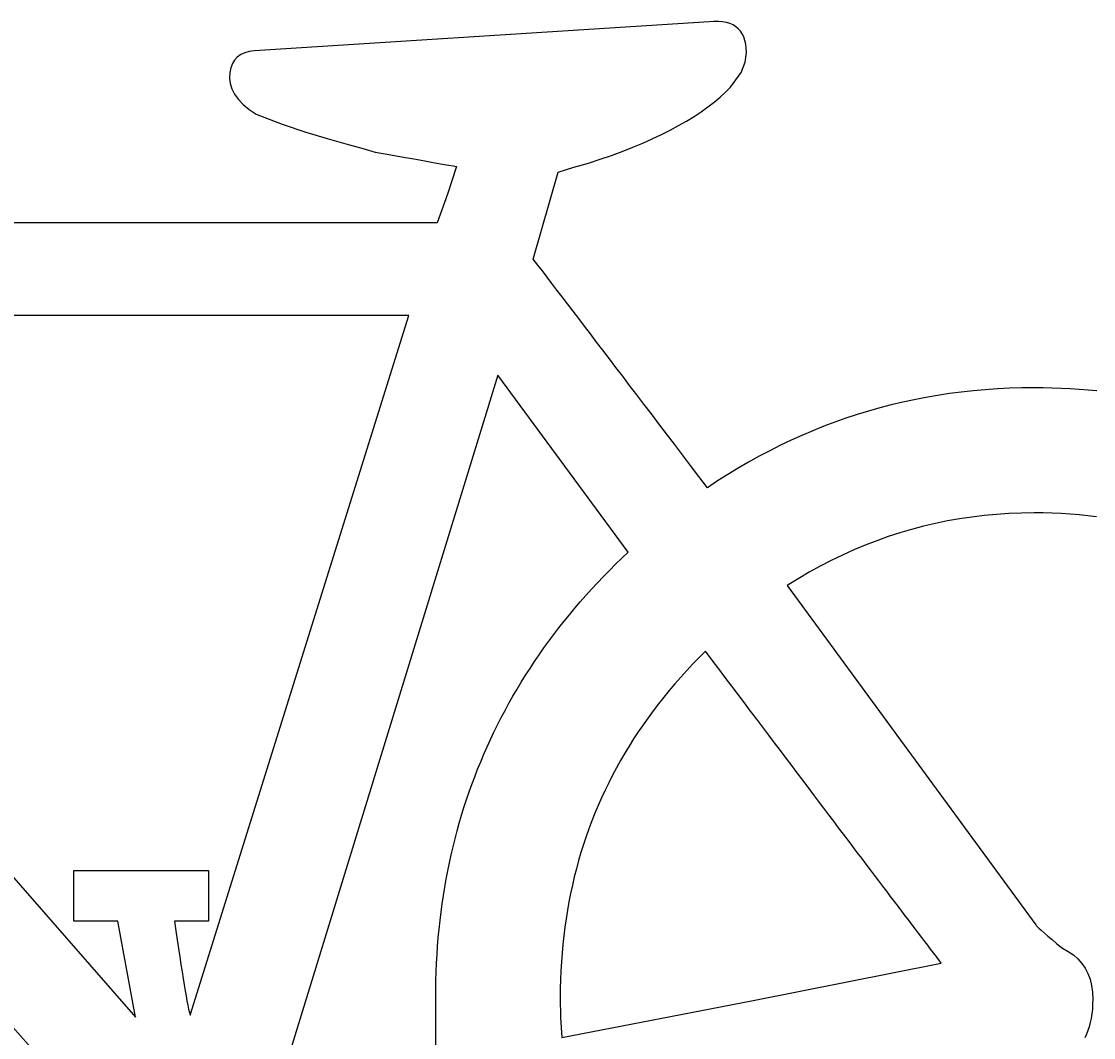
# Model space of a CAD drawing. Extents: x 99958 to 100176, y 99935 to 100011.
# Drawn here: x 100144.8408 to 100144.911, y 99973.5934 to 99973.66 of the extents above; entities that cross this region are included whole.
import ezdxf

# ---------------------------------------------------------------- set-up
doc = ezdxf.new("R2010")
doc.units = 0
doc.layers.add('TR_SN_ConstructionSigns', color=7, linetype='Continuous')

msp = doc.modelspace()

# ---------------------------------------------------------------- linework, layer by layer
at = {"layer": 'TR_SN_ConstructionSigns'}
for p, q in [((100144.886167, 99973.659987), (100144.885852, 99973.659966)), ((100144.886461, 99973.659985), (100144.886167, 99973.659987)), ((100144.886732, 99973.659961), (100144.886461, 99973.659985)), ((100144.885852, 99973.659966), (100144.85606, 99973.658069)), ((100144.886982, 99973.659915), (100144.886732, 99973.659961)), ((100144.88721, 99973.659847), (100144.886982, 99973.659915)), ((100144.887417, 99973.659757), (100144.88721, 99973.659847)), ((100144.887601, 99973.659645), (100144.887417, 99973.659757)), ((100144.887764, 99973.65951), (100144.887601, 99973.659645)), ((100144.887905, 99973.659353), (100144.887764, 99973.65951)), ((100144.888025, 99973.659174), (100144.887905, 99973.659353)), ((100144.888123, 99973.658973), (100144.888025, 99973.659174)), ((100144.888199, 99973.65875), (100144.888123, 99973.658973)), ((100144.888253, 99973.658504), (100144.888199, 99973.65875)), ((100144.855416, 99973.65794), (100144.855154, 99973.657818)), ((100144.855718, 99973.658023), (100144.855416, 99973.65794)), ((100144.85606, 99973.658069), (100144.855718, 99973.658023)), ((100144.888209, 99973.657324), (100144.888296, 99973.657947)), ((100144.888286, 99973.658237), (100144.888253, 99973.658504)), ((100144.888296, 99973.657947), (100144.888286, 99973.658237)), ((100144.854611, 99973.657225), (100144.854511, 99973.656951)), ((100144.854752, 99973.657461), (100144.854611, 99973.657225)), ((100144.854933, 99973.657658), (100144.854752, 99973.657461)), ((100144.855154, 99973.657818), (100144.854933, 99973.657658)), ((100144.887947, 99973.656641), (100144.888209, 99973.657324)), ((100144.85445, 99973.656639), (100144.85443, 99973.656289)), ((100144.854511, 99973.656951), (100144.85445, 99973.656639)), ((100144.887249, 99973.65569), (100144.887947, 99973.656641)), ((100144.85443, 99973.656289), (100144.854466, 99973.655921)), ((100144.854466, 99973.655921), (100144.854572, 99973.655563)), ((100144.854572, 99973.655563), (100144.85475, 99973.655214)), ((100144.85475, 99973.655214), (100144.854999, 99973.654875)), ((100144.886564, 99973.65503), (100144.88692, 99973.655358)), ((100144.88692, 99973.655358), (100144.887249, 99973.65569)), ((100144.854999, 99973.654875), (100144.85532, 99973.654546)), ((100144.85532, 99973.654546), (100144.855711, 99973.654226)), ((100144.885332, 99973.654076), (100144.88577, 99973.654389)), ((100144.88577, 99973.654389), (100144.886181, 99973.654707)), ((100144.886181, 99973.654707), (100144.886564, 99973.65503)), ((100144.855711, 99973.654226), (100144.856173, 99973.653916)), ((100144.856173, 99973.653916), (100144.857878, 99973.653264)), ((100144.884374, 99973.653464), (100144.884867, 99973.653767)), ((100144.884867, 99973.653767), (100144.885332, 99973.654076)), ((100144.857878, 99973.653264), (100144.859427, 99973.65273)), ((100144.883306, 99973.652872), (100144.883854, 99973.653166)), ((100144.883854, 99973.653166), (100144.884374, 99973.653464)), ((100144.859427, 99973.65273), (100144.860822, 99973.652315)), ((100144.860822, 99973.652315), (100144.862048, 99973.651979)), ((100144.881499, 99973.652022), (100144.882128, 99973.6523)), ((100144.882128, 99973.6523), (100144.882731, 99973.652584)), ((100144.882731, 99973.652584), (100144.883306, 99973.652872)), ((100144.862048, 99973.651979), (100144.863094, 99973.651682)), ((100144.863094, 99973.651682), (100144.86396, 99973.651425)), ((100144.880157, 99973.651479), (100144.880842, 99973.651748)), ((100144.880842, 99973.651748), (100144.881499, 99973.652022)), ((100144.86396, 99973.651425), (100144.864618, 99973.65131)), ((100144.864618, 99973.65131), (100144.865238, 99973.651201)), ((100144.865238, 99973.651201), (100144.865819, 99973.651099)), ((100144.865819, 99973.651099), (100144.866361, 99973.651003)), ((100144.866361, 99973.651003), (100144.866865, 99973.650914)), ((100144.866865, 99973.650914), (100144.86733, 99973.650832)), ((100144.877939, 99973.650703), (100144.878706, 99973.650957)), ((100144.878706, 99973.650957), (100144.879445, 99973.651215)), ((100144.879445, 99973.651215), (100144.880157, 99973.651479)), ((100144.86733, 99973.650832), (100144.867756, 99973.650756)), ((100144.867756, 99973.650756), (100144.868143, 99973.650687)), ((100144.868143, 99973.650687), (100144.868492, 99973.650624)), ((100144.868492, 99973.650624), (100144.868802, 99973.650568)), ((100144.869305, 99973.650476), (100144.868698, 99973.648669)), ((100144.868802, 99973.650568), (100144.869073, 99973.650519)), ((100144.869073, 99973.650519), (100144.869305, 99973.650476)), ((100144.875961, 99973.650109), (100144.876979, 99973.650435)), ((100144.876979, 99973.650435), (100144.877939, 99973.650703)), ((100144.874331, 99973.644408), (100144.875961, 99973.650109)), ((100144.868698, 99973.648669), (100144.868034, 99973.646804)), ((100144.868034, 99973.646804), (100144.813931, 99973.646804)), ((100144.874621, 99973.644032), (100144.874331, 99973.644408)), ((100144.874921, 99973.643642), (100144.874621, 99973.644032)), ((100144.875231, 99973.643238), (100144.874921, 99973.643642)), ((100144.875551, 99973.642821), (100144.875231, 99973.643238)), ((100144.875881, 99973.64239), (100144.875551, 99973.642821)), ((100144.876222, 99973.641945), (100144.875881, 99973.64239)), ((100144.876573, 99973.641486), (100144.876222, 99973.641945)), ((100144.876934, 99973.641014), (100144.876573, 99973.641486)), ((100144.877305, 99973.640528), (100144.876934, 99973.641014)), ((100144.866167, 99973.640728), (100144.811603, 99973.640728)), ((100144.851838, 99973.594887), (100144.866167, 99973.640728)), ((100144.877687, 99973.640029), (100144.877305, 99973.640528)), ((100144.878079, 99973.639516), (100144.877687, 99973.640029)), ((100144.878481, 99973.638989), (100144.878079, 99973.639516)), ((100144.878893, 99973.638448), (100144.878481, 99973.638989)), ((100144.879315, 99973.637894), (100144.878893, 99973.638448)), ((100144.810672, 99973.637758), (100144.848262, 99973.594758)), ((100144.879748, 99973.637326), (100144.879315, 99973.637894)), ((100144.872006, 99973.636817), (100144.857696, 99973.590268)), ((100144.880548, 99973.625233), (100144.872006, 99973.636817)), ((100144.880191, 99973.636744), (100144.879748, 99973.637326)), ((100144.880644, 99973.636149), (100144.880191, 99973.636744)), ((100144.881107, 99973.63554), (100144.880644, 99973.636149)), ((100144.88158, 99973.634917), (100144.881107, 99973.63554)), ((100144.900825, 99973.63549), (100144.900056, 99973.635358)), ((100144.901598, 99973.635607), (100144.900825, 99973.63549)), ((100144.902376, 99973.635708), (100144.901598, 99973.635607)), ((100144.903159, 99973.635793), (100144.902376, 99973.635708)), ((100144.903948, 99973.635863), (100144.903159, 99973.635793)), ((100144.904741, 99973.635918), (100144.903948, 99973.635863)), ((100144.905539, 99973.635957), (100144.904741, 99973.635918)), ((100144.906342, 99973.63598), (100144.905539, 99973.635957)), ((100144.90715, 99973.635988), (100144.906342, 99973.63598)), ((100144.907748, 99973.635984), (100144.90715, 99973.635988)), ((100144.908342, 99973.635972), (100144.907748, 99973.635984)), ((100144.908933, 99973.635952), (100144.908342, 99973.635972)), ((100144.909521, 99973.635924), (100144.908933, 99973.635952)), ((100144.910106, 99973.635888), (100144.909521, 99973.635924)), ((100144.910687, 99973.635844), (100144.910106, 99973.635888)), ((100144.911265, 99973.635791), (100144.910687, 99973.635844)), ((100144.882064, 99973.634281), (100144.88158, 99973.634917)), ((100144.897781, 99973.634867), (100144.897033, 99973.634673)), ((100144.898535, 99973.635046), (100144.897781, 99973.634867)), ((100144.899293, 99973.63521), (100144.898535, 99973.635046)), ((100144.900056, 99973.635358), (100144.899293, 99973.63521)), ((100144.882558, 99973.633631), (100144.882064, 99973.634281)), ((100144.894818, 99973.633996), (100144.894089, 99973.633739)), ((100144.895551, 99973.634237), (100144.894818, 99973.633996)), ((100144.89629, 99973.634463), (100144.895551, 99973.634237)), ((100144.897033, 99973.634673), (100144.89629, 99973.634463)), ((100144.883062, 99973.632967), (100144.882558, 99973.633631)), ((100144.893366, 99973.633467), (100144.892647, 99973.633179)), ((100144.894089, 99973.633739), (100144.893366, 99973.633467)), ((100144.883577, 99973.63229), (100144.883062, 99973.632967)), ((100144.891934, 99973.632875), (100144.891225, 99973.632556)), ((100144.892647, 99973.633179), (100144.891934, 99973.632875)), ((100144.884101, 99973.631599), (100144.883577, 99973.63229)), ((100144.889823, 99973.631871), (100144.889129, 99973.631506)), ((100144.890522, 99973.632222), (100144.889823, 99973.631871)), ((100144.891225, 99973.632556), (100144.890522, 99973.632222)), ((100144.884636, 99973.630894), (100144.884101, 99973.631599)), ((100144.889129, 99973.631506), (100144.888441, 99973.631124)), ((100144.885181, 99973.630175), (100144.884636, 99973.630894)), ((100144.887757, 99973.630727), (100144.887079, 99973.630315)), ((100144.888441, 99973.631124), (100144.887757, 99973.630727)), ((100144.807995, 99973.630275), (100144.84663, 99973.586917)), ((100144.885736, 99973.629443), (100144.885181, 99973.630175)), ((100144.886405, 99973.629887), (100144.885736, 99973.629443)), ((100144.887079, 99973.630315), (100144.886405, 99973.629887)), ((100144.904676, 99973.627699), (100144.903865, 99973.627623)), ((100144.905492, 99973.627753), (100144.904676, 99973.627699)), ((100144.906315, 99973.627785), (100144.905492, 99973.627753)), ((100144.907143, 99973.627796), (100144.906315, 99973.627785)), ((100144.907741, 99973.627791), (100144.907143, 99973.627796)), ((100144.908336, 99973.627776), (100144.907741, 99973.627791)), ((100144.908926, 99973.62775), (100144.908336, 99973.627776)), ((100144.909512, 99973.627715), (100144.908926, 99973.62775)), ((100144.910095, 99973.62767), (100144.909512, 99973.627715)), ((100144.910673, 99973.627614), (100144.910095, 99973.62767)), ((100144.900681, 99973.627106), (100144.899899, 99973.626923)), ((100144.901468, 99973.627268), (100144.900681, 99973.627106)), ((100144.902262, 99973.627408), (100144.901468, 99973.627268)), ((100144.903061, 99973.627526), (100144.902262, 99973.627408)), ((100144.903865, 99973.627623), (100144.903061, 99973.627526)), ((100144.911247, 99973.627549), (100144.910673, 99973.627614)), ((100144.898354, 99973.626492), (100144.897589, 99973.626244)), ((100144.899124, 99973.626718), (100144.898354, 99973.626492)), ((100144.899899, 99973.626923), (100144.899124, 99973.626718)), ((100144.896078, 99973.625683), (100144.895332, 99973.625371)), ((100144.896831, 99973.625974), (100144.896078, 99973.625683)), ((100144.897589, 99973.626244), (100144.896831, 99973.625974)), ((100144.880131, 99973.624835), (100144.880548, 99973.625233)), ((100144.894591, 99973.625036), (100144.893856, 99973.624681)), ((100144.895332, 99973.625371), (100144.894591, 99973.625036)), ((100144.879318, 99973.624031), (100144.879721, 99973.624435)), ((100144.879721, 99973.624435), (100144.880131, 99973.624835)), ((100144.893126, 99973.624304), (100144.892403, 99973.623905)), ((100144.893856, 99973.624681), (100144.893126, 99973.624304)), ((100144.878533, 99973.623215), (100144.878922, 99973.623625)), ((100144.878922, 99973.623625), (100144.879318, 99973.624031)), ((100144.891685, 99973.623484), (100144.890973, 99973.623042)), ((100144.892403, 99973.623905), (100144.891685, 99973.623484)), ((100144.877776, 99973.622387), (100144.878151, 99973.622803)), ((100144.878151, 99973.622803), (100144.878533, 99973.623215)), ((100144.890973, 99973.623042), (100144.907266, 99973.60082)), ((100144.877408, 99973.621968), (100144.877776, 99973.622387)), ((100144.876694, 99973.621122), (100144.877047, 99973.621546)), ((100144.877047, 99973.621546), (100144.877408, 99973.621968)), ((100144.876007, 99973.620263), (100144.876347, 99973.620694)), ((100144.876347, 99973.620694), (100144.876694, 99973.621122)), ((100144.875674, 99973.619829), (100144.876007, 99973.620263)), ((100144.875029, 99973.618952), (100144.875348, 99973.619392)), ((100144.875348, 99973.619392), (100144.875674, 99973.619829)), ((100144.874717, 99973.618509), (100144.875029, 99973.618952)), ((100144.885607, 99973.618743), (100144.885189, 99973.618324)), ((100144.886047, 99973.61816), (100144.885607, 99973.618743)), ((100144.874115, 99973.617614), (100144.874412, 99973.618063)), ((100144.874412, 99973.618063), (100144.874717, 99973.618509)), ((100144.88478, 99973.617901), (100144.884381, 99973.617474)), ((100144.885189, 99973.618324), (100144.88478, 99973.617901)), ((100144.886481, 99973.617583), (100144.886047, 99973.61816)), ((100144.87354, 99973.616707), (100144.873824, 99973.617162)), ((100144.873824, 99973.617162), (100144.874115, 99973.617614)), ((100144.884381, 99973.617474), (100144.883991, 99973.617043)), ((100144.886909, 99973.617015), (100144.886481, 99973.617583)), ((100144.873263, 99973.616249), (100144.87354, 99973.616707)), ((100144.883611, 99973.616609), (100144.88324, 99973.61617)), ((100144.883991, 99973.617043), (100144.883611, 99973.616609)), ((100144.887332, 99973.616453), (100144.886909, 99973.617015)), ((100144.88775, 99973.615899), (100144.887332, 99973.616453)), ((100144.87273, 99973.615323), (100144.872993, 99973.615787)), ((100144.872993, 99973.615787), (100144.873263, 99973.616249)), ((100144.882878, 99973.615728), (100144.882526, 99973.615282)), ((100144.88324, 99973.61617), (100144.882878, 99973.615728)), ((100144.888162, 99973.615352), (100144.88775, 99973.615899)), ((100144.872475, 99973.614856), (100144.87273, 99973.615323)), ((100144.882526, 99973.615282), (100144.882183, 99973.614832)), ((100144.888569, 99973.614813), (100144.888162, 99973.615352)), ((100144.871984, 99973.613912), (100144.872226, 99973.614386)), ((100144.872226, 99973.614386), (100144.872475, 99973.614856)), ((100144.881849, 99973.614378), (100144.881525, 99973.61392)), ((100144.882183, 99973.614832), (100144.881849, 99973.614378)), ((100144.88897, 99973.614281), (100144.888569, 99973.614813)), ((100144.871749, 99973.613436), (100144.871984, 99973.613912)), ((100144.881525, 99973.61392), (100144.88121, 99973.613459)), ((100144.889366, 99973.613756), (100144.88897, 99973.614281)), ((100144.889757, 99973.613238), (100144.889366, 99973.613756)), ((100144.871301, 99973.612474), (100144.871521, 99973.612956)), ((100144.871521, 99973.612956), (100144.871749, 99973.613436)), ((100144.880905, 99973.612993), (100144.880609, 99973.612524)), ((100144.88121, 99973.613459), (100144.880905, 99973.612993)), ((100144.890142, 99973.612728), (100144.889757, 99973.613238)), ((100144.871087, 99973.611989), (100144.871301, 99973.612474)), ((100144.880609, 99973.612524), (100144.880322, 99973.61205)), ((100144.890521, 99973.612225), (100144.890142, 99973.612728)), ((100144.890895, 99973.611729), (100144.890521, 99973.612225)), ((100144.870681, 99973.611008), (100144.87088, 99973.6115)), ((100144.87088, 99973.6115), (100144.871087, 99973.611989)), ((100144.880045, 99973.611573), (100144.879778, 99973.611092)), ((100144.880322, 99973.61205), (100144.880045, 99973.611573)), ((100144.891264, 99973.611241), (100144.890895, 99973.611729)), ((100144.870488, 99973.610514), (100144.870681, 99973.611008)), ((100144.879778, 99973.611092), (100144.879519, 99973.610607)), ((100144.891627, 99973.61076), (100144.891264, 99973.611241)), ((100144.870302, 99973.610016), (100144.870488, 99973.610514)), ((100144.87927, 99973.610119), (100144.879031, 99973.609626)), ((100144.879519, 99973.610607), (100144.87927, 99973.610119)), ((100144.891984, 99973.610286), (100144.891627, 99973.61076)), ((100144.892337, 99973.60982), (100144.891984, 99973.610286)), ((100144.869952, 99973.609012), (100144.870123, 99973.609516)), ((100144.870123, 99973.609516), (100144.870302, 99973.610016)), ((100144.879031, 99973.609626), (100144.8788, 99973.609129)), ((100144.892684, 99973.609361), (100144.892337, 99973.60982)), ((100144.869787, 99973.608505), (100144.869952, 99973.609012)), ((100144.8788, 99973.609129), (100144.87858, 99973.608629)), ((100144.893025, 99973.608909), (100144.892684, 99973.609361)), ((100144.893361, 99973.608464), (100144.893025, 99973.608909)), ((100144.869479, 99973.607483), (100144.869629, 99973.607995)), ((100144.869629, 99973.607995), (100144.869787, 99973.608505)), ((100144.878368, 99973.608125), (100144.878166, 99973.607617)), ((100144.87858, 99973.608629), (100144.878368, 99973.608125)), ((100144.893691, 99973.608027), (100144.893361, 99973.608464)), ((100144.894016, 99973.607597), (100144.893691, 99973.608027)), ((100144.869335, 99973.606967), (100144.869479, 99973.607483)), ((100144.878166, 99973.607617), (100144.877974, 99973.607105)), ((100144.894336, 99973.607175), (100144.894016, 99973.607597)), ((100144.869198, 99973.606448), (100144.869335, 99973.606967)), ((100144.87779, 99973.606589), (100144.877617, 99973.606069)), ((100144.877974, 99973.607105), (100144.87779, 99973.606589)), ((100144.89465, 99973.60676), (100144.894336, 99973.607175)), ((100144.894958, 99973.606352), (100144.89465, 99973.60676)), ((100144.868946, 99973.605401), (100144.869069, 99973.605926)), ((100144.869069, 99973.605926), (100144.869198, 99973.606448)), ((100144.877617, 99973.606069), (100144.877452, 99973.605546)), ((100144.895261, 99973.605951), (100144.894958, 99973.606352)), ((100144.895559, 99973.605558), (100144.895261, 99973.605951)), ((100144.86883, 99973.604873), (100144.868946, 99973.605401)), ((100144.877452, 99973.605546), (100144.877297, 99973.605018)), ((100144.895851, 99973.605172), (100144.895559, 99973.605558)), ((100144.896138, 99973.604793), (100144.895851, 99973.605172)), ((100144.868722, 99973.604342), (100144.86883, 99973.604873)), ((100144.877152, 99973.604487), (100144.877015, 99973.603952)), ((100144.877297, 99973.605018), (100144.877152, 99973.604487)), ((100144.89642, 99973.604421), (100144.896138, 99973.604793)), ((100144.844216, 99973.601056), (100144.844216, 99973.60437)), ((100144.844216, 99973.60437), (100144.853054, 99973.60437)), ((100144.853054, 99973.60437), (100144.853054, 99973.601056)), ((100144.868525, 99973.603271), (100144.86862, 99973.603808)), ((100144.86862, 99973.603808), (100144.868722, 99973.604342)), ((100144.877015, 99973.603952), (100144.876889, 99973.603412)), ((100144.896695, 99973.604057), (100144.89642, 99973.604421)), ((100144.896966, 99973.603701), (100144.896695, 99973.604057)), ((100144.868438, 99973.602731), (100144.868525, 99973.603271)), ((100144.876889, 99973.603412), (100144.876771, 99973.602869)), ((100144.897231, 99973.603351), (100144.896966, 99973.603701)), ((100144.89749, 99973.603009), (100144.897231, 99973.603351)), ((100144.868357, 99973.602187), (100144.868438, 99973.602731)), ((100144.876771, 99973.602869), (100144.876663, 99973.602323)), ((100144.897744, 99973.602674), (100144.89749, 99973.603009)), ((100144.897993, 99973.602346), (100144.897744, 99973.602674)), ((100144.868284, 99973.601641), (100144.868357, 99973.602187)), ((100144.876564, 99973.601772), (100144.876475, 99973.601217)), ((100144.876663, 99973.602323), (100144.876564, 99973.601772)), ((100144.898236, 99973.602026), (100144.897993, 99973.602346)), ((100144.898474, 99973.601713), (100144.898236, 99973.602026)), ((100144.898706, 99973.601408), (100144.898474, 99973.601713)), ((100144.847106, 99973.601056), (100144.844216, 99973.601056)), ((100144.848262, 99973.594758), (100144.847106, 99973.601056)), ((100144.853054, 99973.601056), (100144.850822, 99973.601056)), ((100144.850822, 99973.601056), (100144.850911, 99973.600423)), ((100144.868158, 99973.60054), (100144.868217, 99973.601092)), ((100144.868217, 99973.601092), (100144.868284, 99973.601641)), ((100144.876475, 99973.601217), (100144.876395, 99973.600659)), ((100144.898933, 99973.601109), (100144.898706, 99973.601408)), ((100144.899154, 99973.600818), (100144.898933, 99973.601109)), ((100144.850911, 99973.600423), (100144.850997, 99973.599822)), ((100144.868105, 99973.599984), (100144.868158, 99973.60054)), ((100144.876395, 99973.600659), (100144.876325, 99973.600097)), ((100144.89937, 99973.600534), (100144.899154, 99973.600818)), ((100144.899581, 99973.600258), (100144.89937, 99973.600534)), ((100144.899786, 99973.599989), (100144.899581, 99973.600258)), ((100144.907266, 99973.60082), (100144.907288, 99973.600778)), ((100144.907288, 99973.600778), (100144.907352, 99973.600703)), ((100144.907352, 99973.600703), (100144.90746, 99973.600596)), ((100144.90746, 99973.600596), (100144.907611, 99973.600456)), ((100144.907611, 99973.600456), (100144.907805, 99973.600284)), ((100144.907805, 99973.600284), (100144.908042, 99973.60008)), ((100144.850997, 99973.599822), (100144.85108, 99973.599253)), ((100144.868059, 99973.599426), (100144.868105, 99973.599984)), ((100144.876325, 99973.600097), (100144.876264, 99973.59953)), ((100144.899985, 99973.599727), (100144.899786, 99973.599989)), ((100144.90018, 99973.599473), (100144.899985, 99973.599727)), ((100144.908042, 99973.60008), (100144.908322, 99973.599844)), ((100144.908322, 99973.599844), (100144.908645, 99973.599576)), ((100144.908645, 99973.599576), (100144.909012, 99973.599275)), ((100144.85108, 99973.599253), (100144.851159, 99973.598715)), ((100144.867989, 99973.5983), (100144.868021, 99973.598865)), ((100144.868021, 99973.598865), (100144.868059, 99973.599426)), ((100144.876212, 99973.59896), (100144.87617, 99973.598386)), ((100144.876264, 99973.59953), (100144.876212, 99973.59896)), ((100144.900368, 99973.599225), (100144.90018, 99973.599473)), ((100144.900551, 99973.598986), (100144.900368, 99973.599225)), ((100144.900729, 99973.598753), (100144.900551, 99973.598986)), ((100144.909012, 99973.599275), (100144.909388, 99973.599071)), ((100144.909388, 99973.599071), (100144.909724, 99973.598838)), ((100144.851159, 99973.598715), (100144.851236, 99973.598209)), ((100144.851236, 99973.598209), (100144.85131, 99973.597734)), ((100144.867965, 99973.597733), (100144.867989, 99973.5983)), ((100144.87617, 99973.598386), (100144.876137, 99973.597808)), ((100144.888632, 99973.595844), (100144.901068, 99973.59831)), ((100144.900901, 99973.598528), (100144.900729, 99973.598753)), ((100144.901068, 99973.59831), (100144.900901, 99973.598528)), ((100144.909724, 99973.598838), (100144.910021, 99973.598576)), ((100144.910021, 99973.598576), (100144.910278, 99973.598286)), ((100144.910278, 99973.598286), (100144.910496, 99973.597968)), ((100144.85131, 99973.597734), (100144.85138, 99973.597291)), ((100144.867947, 99973.597162), (100144.867965, 99973.597733)), ((100144.876137, 99973.597808), (100144.876113, 99973.597227)), ((100144.910496, 99973.597968), (100144.910674, 99973.597621)), ((100144.910674, 99973.597621), (100144.910812, 99973.597245)), ((100144.85138, 99973.597291), (100144.851448, 99973.59688)), ((100144.851448, 99973.59688), (100144.851513, 99973.5965)), ((100144.867937, 99973.596589), (100144.867947, 99973.597162)), ((100144.876113, 99973.597227), (100144.876099, 99973.596641)), ((100144.910812, 99973.597245), (100144.910911, 99973.596841)), ((100144.910911, 99973.596841), (100144.91097, 99973.596409)), ((100144.851513, 99973.5965), (100144.851574, 99973.596152)), ((100144.851574, 99973.596152), (100144.851633, 99973.595836)), ((100144.867933, 99973.596012), (100144.867937, 99973.596589)), ((100144.876099, 99973.596641), (100144.876095, 99973.596052)), ((100144.876095, 99973.596052), (100144.87612, 99973.594745)), ((100144.91097, 99973.596409), (100144.91099, 99973.595948)), ((100144.851633, 99973.595836), (100144.851689, 99973.595551)), ((100144.851689, 99973.595551), (100144.851741, 99973.595298)), ((100144.867936, 99973.594112), (100144.867933, 99973.596012)), ((100144.876195, 99973.593439), (100144.888632, 99973.595844)), ((100144.910984, 99973.595612), (100144.910965, 99973.59529)), ((100144.91099, 99973.595948), (100144.910984, 99973.595612)), ((100144.851741, 99973.595298), (100144.851791, 99973.595077)), ((100144.851791, 99973.595077), (100144.851838, 99973.594887)), ((100144.87612, 99973.594745), (100144.876195, 99973.593439)), ((100144.910889, 99973.594688), (100144.910832, 99973.594407)), ((100144.910933, 99973.594982), (100144.910889, 99973.594688)), ((100144.910965, 99973.59529), (100144.910933, 99973.594982)), ((100144.867942, 99973.591974), (100144.867936, 99973.594112)), ((100144.910762, 99973.59414), (100144.91068, 99973.593887)), ((100144.910832, 99973.594407), (100144.910762, 99973.59414)), ((100144.910585, 99973.593648), (100144.910477, 99973.593422)), ((100144.91068, 99973.593887), (100144.910585, 99973.593648))]:
    msp.add_line(p, q, dxfattribs=at)

doc.saveas('drawing.dxf')
